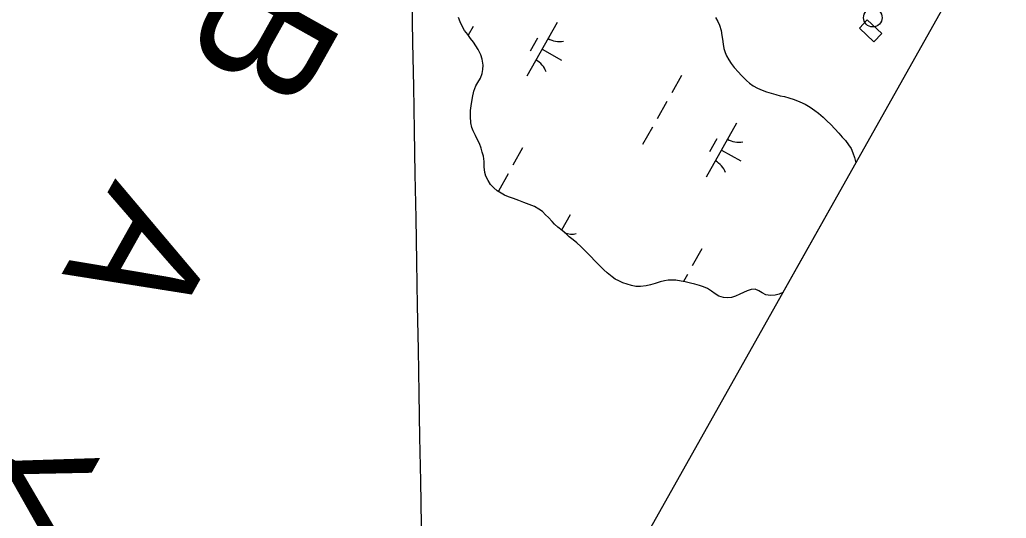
# Model space of a CAD drawing. Extents: x 3913936 to 3933962, y 195330 to 217741.
# Drawn here: x 3925016 to 3925814, y 198788 to 199191 of the extents above; entities that cross this region are included whole.
import ezdxf

# ---------------------------------------------------------------- set-up
doc = ezdxf.new("R2010")
doc.units = 0
for name, color, linetype in [('V-CHAN-DOCK', 7, 'Continuous'), ('V-DOMW-TANK', 7, 'Continuous'), ('V-GRID-FRAM', 7, 'Continuous'), ('V-GRID-MAJR', 7, 'Continuous'), ('V-RIVR-IDEN', 7, 'Continuous'), ('V-TOPO-SHOR', 7, 'Continuous'), ('V-WETL-SWMP', 7, 'Continuous')]:
    doc.layers.add(name, color=color, linetype=linetype)

msp = doc.modelspace()

# ---------------------------------------------------------------- linework, layer by layer
at = {"layer": 'V-CHAN-DOCK'}
msp.add_lwpolyline([(3925695.05, 199184.36), (3925706.76, 199173.34), (3925713.1, 199180.09), (3925701.4, 199191.1)], close=True, dxfattribs=at)
at = {"layer": 'V-DOMW-TANK'}
msp.add_circle((3925705.88, 199192.86), 7.5, dxfattribs=at)
at = {"layer": 'V-GRID-FRAM'}
msp.add_lwpolyline([(3932010.33, 210314.99), (3924440.13, 196848.23), (3917917.56, 202110.57), (3924798.65, 214359.02), (3932010.33, 210314.99)], dxfattribs=at)
at = {"layer": 'V-GRID-MAJR'}
msp.add_spline([(3925365.98, 197364.03), (3925326.04, 199633.54), (3925219.37, 205693.59), (3925112.71, 211753.63), (3925058.21, 214849.94)], degree=3, dxfattribs=at)
at = {"layer": 'V-TOPO-SHOR'}
for points in [[(3925386.85, 199167.22), (3925384.89, 199170.08), (3925383.06, 199172.93), (3925380.71, 199175.92), (3925378.36, 199179.16), (3925375.88, 199182.54), (3925374.31, 199185.4), (3925372.34, 199189.43), (3925371.03, 199193.07)], [(3925578.84, 199193), (3925580.66, 199189.75), (3925581.98, 199186.76), (3925583.29, 199182.47), (3925583.95, 199178.44), (3925584.48, 199175.45), (3925585.01, 199171.54), (3925585.54, 199168.03), (3925586.46, 199164.78), (3925587.64, 199161.92), (3925589.47, 199158.67), (3925591.43, 199155.69), (3925593.91, 199152.44), (3925597.3, 199148.68), (3925599.52, 199146.34), (3925603.83, 199142.06), (3925606.31, 199139.85), (3925609.18, 199137.78), (3925612.56, 199135.84), (3925616.34, 199134.15), (3925619.86, 199132.86), (3925623.64, 199131.7), (3925627.41, 199130.67), (3925631.06, 199129.77), (3925634.45, 199129), (3925638.09, 199127.97), (3925642.26, 199126.55), (3925646.82, 199124.87), (3925651.25, 199122.8), (3925655.29, 199120.34), (3925659.07, 199117.88), (3925661.94, 199115.68), (3925665.72, 199112.3), (3925668.85, 199109.45), (3925671.98, 199106.33), (3925675.25, 199102.83), (3925678.38, 199099.33), (3925681.12, 199096.08), (3925683.73, 199093.49), (3925686.34, 199089.98), (3925688.3, 199086.99), (3925689.87, 199083.49), (3925691.19, 199079.72), (3925692.14, 199075.46)], [(3925630.21, 198969.33), (3925626.82, 198968.41), (3925623.05, 198968.01), (3925619.41, 198968.65), (3925616.41, 198970.21), (3925613.8, 198972.02), (3925610.68, 198973.18), (3925607.56, 198973.04), (3925604.31, 198971.99), (3925601.31, 198970.68), (3925598.33, 198969.11), (3925594.82, 198967.67), (3925591.7, 198966.62), (3925588.58, 198966.36), (3925585.19, 198966.6), (3925581.54, 198967.64), (3925578.42, 198969.45), (3925575.42, 198971.65), (3925572.29, 198973.73), (3925568.9, 198975.15), (3925565.77, 198976.31), (3925562, 198977.34), (3925558.62, 198978.11), (3925554.32, 198979.14), (3925550.93, 198979.78), (3925546.64, 198980.42), (3925543.51, 198980.54), (3925540.39, 198980.4), (3925537.4, 198980.01), (3925534.02, 198979.08), (3925529.86, 198977.9), (3925526.22, 198976.85), (3925522.71, 198976.06), (3925518.02, 198975.4), (3925514.25, 198975.52), (3925510.73, 198976.16), (3925507.35, 198977.19), (3925503.83, 198978.35), (3925500.45, 198979.9), (3925497.71, 198981.46), (3925495.1, 198983.27), (3925491.19, 198986.51), (3925488.45, 198988.85), (3925485.97, 198991.31), (3925483.75, 198993.39), (3925480.75, 198996.63), (3925478.53, 198999.1), (3925476.31, 199001.18), (3925473.18, 199004.42), (3925469.92, 199007.66), (3925466.53, 199010.78), (3925463.66, 199013.24), (3925460.4, 199015.7), (3925457.92, 199017.91), (3925454.66, 199020.63), (3925451.27, 199023.49), (3925448.66, 199025.82), (3925446.57, 199028.03), (3925443.7, 199031.14), (3925441.22, 199033.48), (3925438.74, 199035.94), (3925435.88, 199037.89), (3925432.36, 199040.09), (3925428.19, 199041.77), (3925423.89, 199043.45), (3925419.85, 199045), (3925415.42, 199046.55), (3925411.39, 199047.96), (3925408.26, 199049.39), (3925405.39, 199050.94), (3925402.26, 199052.76), (3925399.39, 199055.22), (3925396.91, 199057.81), (3925394.95, 199061.06), (3925393.12, 199064.7), (3925392.2, 199067.56), (3925391.67, 199072.24), (3925391.66, 199076.41), (3925391.12, 199080.83), (3925390.21, 199084.08), (3925389.29, 199087.33), (3925387.84, 199091.1), (3925386.14, 199094.48), (3925384.57, 199097.47), (3925382.74, 199101.24), (3925381.69, 199104.1), (3925381.03, 199107.74), (3925380.75, 199112.94), (3925380.74, 199117.76), (3925381.12, 199121.53), (3925382.14, 199128.17), (3925383.43, 199133.51), (3925384.98, 199137.68), (3925386.66, 199140.41), (3925388.74, 199144.06), (3925390.03, 199147.58), (3925390.67, 199150.83), (3925390.92, 199154.35), (3925389.99, 199159.29), (3925389.07, 199162.93), (3925386.85, 199167.22)], [(3925633.1, 198970.43), (3925630.21, 198969.33)]]:
    msp.add_lwpolyline(points, dxfattribs=at)
at = {"layer": 'V-WETL-SWMP'}
for p, q in [((3925372.34, 199189.43), (3925371.03, 199193.07)), ((3925578.83, 199193), (3925580.67, 199189.75)), ((3925374.31, 199185.4), (3925372.34, 199189.43)), ((3925375.88, 199182.54), (3925374.31, 199185.4)), ((3925378.36, 199179.17), (3925375.88, 199182.54)), ((3925382.67, 199185.7), (3925378.72, 199178.67)), ((3925450.76, 199189.05), (3925426.26, 199145.47)), ((3925580.67, 199189.75), (3925581.98, 199186.76)), ((3925581.98, 199186.76), (3925583.29, 199182.47)), ((3925583.29, 199182.47), (3925583.95, 199178.44)), ((3925380.71, 199175.92), (3925378.36, 199179.17)), ((3925383.06, 199172.93), (3925380.71, 199175.92)), ((3925434.73, 199176.27), (3925428.85, 199165.81)), ((3925583.95, 199178.44), (3925584.48, 199175.45)), ((3925584.48, 199175.45), (3925585.01, 199171.54)), ((3925384.89, 199170.08), (3925383.06, 199172.93)), ((3925386.85, 199167.22), (3925384.89, 199170.08)), ((3925389.07, 199162.93), (3925386.85, 199167.22)), ((3925438.51, 199167.26), (3925454.2, 199158.44)), ((3925585.01, 199171.54), (3925585.54, 199168.03)), ((3925585.54, 199168.03), (3925586.46, 199164.78)), ((3925389.99, 199159.29), (3925389.07, 199162.93)), ((3925390.92, 199154.35), (3925389.99, 199159.29)), ((3925586.46, 199164.78), (3925587.64, 199161.92)), ((3925587.64, 199161.92), (3925589.47, 199158.67)), ((3925589.47, 199158.67), (3925591.43, 199155.69)), ((3925390.03, 199147.58), (3925390.67, 199150.83)), ((3925390.67, 199150.83), (3925390.92, 199154.35)), ((3925591.43, 199155.69), (3925593.91, 199152.44)), ((3925593.91, 199152.44), (3925597.31, 199148.68)), ((3925386.66, 199140.41), (3925388.74, 199144.06)), ((3925388.74, 199144.06), (3925390.03, 199147.58)), ((3925551.19, 199146.03), (3925543.35, 199132.08)), ((3925597.31, 199148.68), (3925599.52, 199146.34)), ((3925599.52, 199146.34), (3925603.83, 199142.06)), ((3925383.43, 199133.51), (3925384.98, 199137.68)), ((3925384.98, 199137.68), (3925386.66, 199140.41)), ((3925603.83, 199142.06), (3925606.31, 199139.85)), ((3925606.31, 199139.85), (3925609.18, 199137.78)), ((3925609.18, 199137.78), (3925612.56, 199135.84)), ((3925612.56, 199135.84), (3925616.34, 199134.16)), ((3925381.12, 199121.53), (3925382.14, 199128.17)), ((3925382.14, 199128.17), (3925383.43, 199133.51)), ((3925616.34, 199134.16), (3925619.86, 199132.86)), ((3925619.86, 199132.86), (3925623.64, 199131.7)), ((3925623.64, 199131.7), (3925627.41, 199130.67)), ((3925627.41, 199130.67), (3925631.06, 199129.77)), ((3925631.06, 199129.77), (3925634.44, 199129)), ((3925634.44, 199129), (3925638.09, 199127.97)), ((3925638.09, 199127.97), (3925642.26, 199126.55)), ((3925642.26, 199126.55), (3925646.82, 199124.87)), ((3925380.74, 199117.76), (3925381.12, 199121.53)), ((3925539.43, 199125.11), (3925531.59, 199111.16)), ((3925646.82, 199124.87), (3925651.25, 199122.8)), ((3925651.25, 199122.8), (3925655.29, 199120.34)), ((3925655.29, 199120.34), (3925659.07, 199117.88)), ((3925380.75, 199112.94), (3925380.74, 199117.76)), ((3925381.03, 199107.74), (3925380.75, 199112.94)), ((3925659.07, 199117.88), (3925661.94, 199115.68)), ((3925661.94, 199115.68), (3925665.72, 199112.3)), ((3925665.72, 199112.3), (3925668.85, 199109.45)), ((3925381.69, 199104.1), (3925381.03, 199107.74)), ((3925382.74, 199101.24), (3925381.69, 199104.1)), ((3925527.67, 199104.19), (3925519.82, 199090.24)), ((3925595.76, 199107.54), (3925571.26, 199063.96)), ((3925668.85, 199109.45), (3925671.98, 199106.34)), ((3925671.98, 199106.34), (3925675.25, 199102.83)), ((3925675.25, 199102.83), (3925678.38, 199099.33)), ((3925384.57, 199097.47), (3925382.74, 199101.24)), ((3925386.14, 199094.48), (3925384.57, 199097.47)), ((3925579.73, 199094.76), (3925573.85, 199084.3)), ((3925678.38, 199099.33), (3925681.12, 199096.08)), ((3925681.12, 199096.08), (3925683.73, 199093.49)), ((3925387.84, 199091.1), (3925386.14, 199094.48)), ((3925389.28, 199087.33), (3925387.84, 199091.1)), ((3925390.2, 199084.08), (3925389.28, 199087.33)), ((3925422.75, 199087.45), (3925414.91, 199073.5)), ((3925683.73, 199093.49), (3925686.34, 199089.98)), ((3925686.34, 199089.98), (3925688.3, 199086.99)), ((3925688.3, 199086.99), (3925689.87, 199083.49)), ((3925391.12, 199080.83), (3925390.2, 199084.08)), ((3925391.66, 199076.41), (3925391.12, 199080.83)), ((3925583.51, 199085.75), (3925599.2, 199076.93)), ((3925689.87, 199083.49), (3925691.18, 199079.71)), ((3925691.18, 199079.71), (3925692.14, 199075.46)), ((3925391.67, 199072.24), (3925391.66, 199076.41)), ((3925392.2, 199067.56), (3925391.67, 199072.24)), ((3925692.14, 199075.46), (3925633.1, 198970.43)), ((3925393.12, 199064.7), (3925392.2, 199067.56)), ((3925394.95, 199061.06), (3925393.12, 199064.7)), ((3925410.99, 199066.53), (3925403.15, 199052.58)), ((3925396.91, 199057.82), (3925394.95, 199061.06)), ((3925399.39, 199055.22), (3925396.91, 199057.82)), ((3925402.26, 199052.76), (3925399.39, 199055.22)), ((3925405.39, 199050.94), (3925402.26, 199052.76)), ((3925408.26, 199049.39), (3925405.39, 199050.94)), ((3925411.38, 199047.97), (3925408.26, 199049.39)), ((3925415.42, 199046.55), (3925411.38, 199047.97)), ((3925419.85, 199045), (3925415.42, 199046.55)), ((3925423.89, 199043.45), (3925419.85, 199045)), ((3925428.19, 199041.77), (3925423.89, 199043.45)), ((3925432.36, 199040.09), (3925428.19, 199041.77)), ((3925435.88, 199037.89), (3925432.36, 199040.09)), ((3925438.74, 199035.94), (3925435.88, 199037.89)), ((3925441.22, 199033.48), (3925438.74, 199035.94)), ((3925443.7, 199031.14), (3925441.22, 199033.48)), ((3925446.57, 199028.03), (3925443.7, 199031.14)), ((3925461.16, 199033.25), (3925454.26, 199020.97)), ((3925448.66, 199025.82), (3925446.57, 199028.03)), ((3925451.27, 199023.49), (3925448.66, 199025.82)), ((3925454.66, 199020.63), (3925451.27, 199023.49)), ((3925457.92, 199017.91), (3925454.66, 199020.63)), ((3925460.4, 199015.7), (3925457.92, 199017.91)), ((3925463.66, 199013.24), (3925460.4, 199015.7)), ((3925466.53, 199010.78), (3925463.66, 199013.24)), ((3925469.92, 199007.66), (3925466.53, 199010.78)), ((3925473.18, 199004.42), (3925469.92, 199007.66)), ((3925476.31, 199001.17), (3925473.18, 199004.42)), ((3925478.53, 198999.1), (3925476.31, 199001.17)), ((3925480.75, 198996.63), (3925478.53, 198999.1)), ((3925567.75, 199005.94), (3925559.91, 198991.99)), ((3925483.75, 198993.39), (3925480.75, 198996.63)), ((3925485.97, 198991.31), (3925483.75, 198993.39)), ((3925488.45, 198988.85), (3925485.97, 198991.31)), ((3925491.19, 198986.51), (3925488.45, 198988.85)), ((3925495.1, 198983.27), (3925491.19, 198986.51)), ((3925497.71, 198981.46), (3925495.1, 198983.27)), ((3925555.99, 198985.02), (3925552.84, 198979.42)), ((3925500.45, 198979.9), (3925497.71, 198981.46)), ((3925503.83, 198978.35), (3925500.45, 198979.9)), ((3925507.35, 198977.19), (3925503.83, 198978.35)), ((3925510.74, 198976.16), (3925507.35, 198977.19)), ((3925514.25, 198975.52), (3925510.74, 198976.16)), ((3925518.02, 198975.4), (3925514.25, 198975.52)), ((3925522.71, 198976.06), (3925518.02, 198975.4)), ((3925526.22, 198976.85), (3925522.71, 198976.06)), ((3925529.86, 198977.9), (3925526.22, 198976.85)), ((3925534.02, 198979.08), (3925529.86, 198977.9)), ((3925537.4, 198980), (3925534.02, 198979.08)), ((3925540.39, 198980.4), (3925537.4, 198980)), ((3925543.51, 198980.54), (3925540.39, 198980.4)), ((3925546.64, 198980.42), (3925543.51, 198980.54)), ((3925550.93, 198979.78), (3925546.64, 198980.42)), ((3925554.32, 198979.14), (3925550.93, 198979.78)), ((3925558.62, 198978.11), (3925554.32, 198979.14)), ((3925562, 198977.34), (3925558.62, 198978.11)), ((3925565.78, 198976.31), (3925562, 198977.34)), ((3925568.9, 198975.15), (3925565.78, 198976.31)), ((3925572.29, 198973.73), (3925568.9, 198975.15)), ((3925575.42, 198971.65), (3925572.29, 198973.73)), ((3925578.42, 198969.45), (3925575.42, 198971.65)), ((3925581.54, 198967.64), (3925578.42, 198969.45)), ((3925585.19, 198966.61), (3925581.54, 198967.64)), ((3925594.82, 198967.67), (3925591.7, 198966.62)), ((3925598.33, 198969.11), (3925594.82, 198967.67)), ((3925601.31, 198970.68), (3925598.33, 198969.11)), ((3925604.3, 198971.99), (3925601.31, 198970.68)), ((3925607.55, 198973.04), (3925604.3, 198971.99)), ((3925610.68, 198973.18), (3925607.55, 198973.04)), ((3925613.8, 198972.02), (3925610.68, 198973.18)), ((3925616.41, 198970.21), (3925613.8, 198972.02)), ((3925619.41, 198968.65), (3925616.41, 198970.21)), ((3925623.05, 198968.01), (3925619.41, 198968.65)), ((3925626.82, 198968.41), (3925623.05, 198968.01)), ((3925630.21, 198969.33), (3925626.82, 198968.41)), ((3925633.1, 198970.43), (3925630.21, 198969.33)), ((3925588.58, 198966.35), (3925585.19, 198966.61)), ((3925591.7, 198966.62), (3925588.58, 198966.35))]:
    msp.add_line(p, q, dxfattribs=at)
for centre, start, end in [((3925452.26, 199191.22), 239.88608, 281.42974), ((3925425.19, 199143.07), 19.88608, 61.42973), ((3925597.25, 199109.71), 239.88608, 281.42974), ((3925570.18, 199061.56), 19.88608, 61.42973), ((3925462.65, 199035.42), 250.93081, 281.42974)]:
    msp.add_arc(centre, 17.62, start, end, dxfattribs=at)

# ---------------------------------------------------------------- texts
at = {"layer": 'V-RIVR-IDEN'}
msp.add_text('B   A   Y', height=100, rotation=240.69902, dxfattribs=at).set_placement((3925191.8, 199238.14))

doc.saveas('drawing.dxf')
